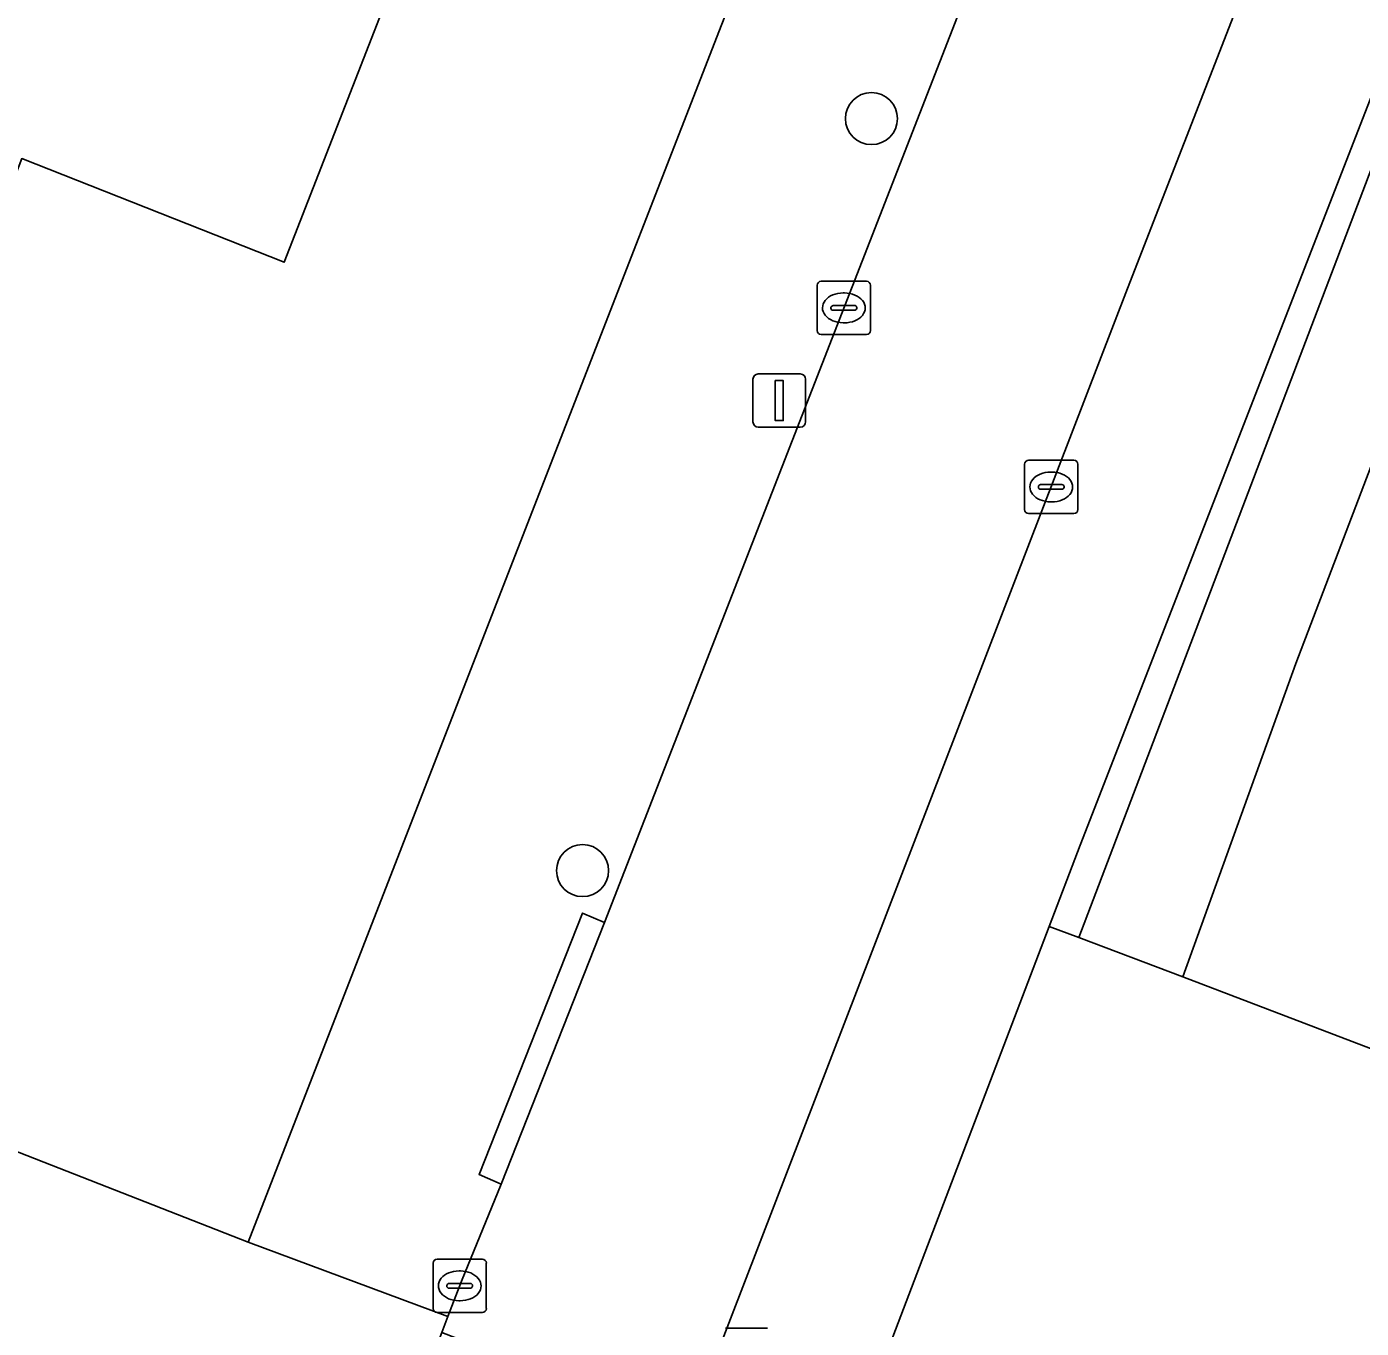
# Model space of a CAD drawing. Extents: x 160023 to 161302, y 384750 to 385707.
# Drawn here: x 160979.33 to 161004.39, y 385102.33 to 385126.77 of the extents above; entities that cross this region are included whole.
import ezdxf

# ---------------------------------------------------------------- set-up
doc = ezdxf.new("R2010")
doc.units = 0
for name, color, linetype in [('IMGEO_Boom', 7, 'Continuous'), ('IMGEO_Erf', 7, 'Continuous'), ('IMGEO_Kolk', 7, 'Continuous'), ('IMGEO_Lichtmast', 7, 'Continuous'), ('IMGEO_Pand', 7, 'Continuous'), ('IMGEO_Pand_overbouw', 7, 'Continuous'), ('IMGEO_Rijbaan_lokaal_open', 7, 'Continuous'), ('IMGEO_Voetpad_open', 7, 'Continuous')]:
    doc.layers.add(name, color=color, linetype=linetype)

msp = doc.modelspace()

# ---------------------------------------------------------------- linework, layer by layer
at = {"layer": 'IMGEO_Boom'}
for centre in [(160995.19, 385125.041), (160989.766, 385110.922)]:
    msp.add_circle(centre, 0.489, dxfattribs=at)
at = {"layer": 'IMGEO_Erf'}
for points in [[(160910.772, 385132.398), (160965.928, 385110.817), (160971.049, 385108.813), (160983.488, 385103.946), (160987.796, 385115.023), (161000, 385146.397), (161000.607, 385147.956), (161002.935, 385153.943), (161003.072, 385154.295), (161023.234, 385206.095)], [(160976.185, 385154.805), (160975.084, 385151.982), (160974.299, 385149.974), (160992.214, 385142.981), (160984.163, 385122.344), (160979.237, 385124.289), (160978.681, 385122.848), (160970.942, 385119.454), (160969.532, 385120.005), (160967.607, 385115.121), (160926.685, 385131.089), (160928.448, 385135.596), (160928.557, 385135.873), (160929.133, 385137.346), (160927.585, 385140.929), (160926.982, 385140.669), (160926.662, 385141.357), (160927.242, 385141.621), (160925.696, 385145.192), (160924.227, 385145.767), (160923.92, 385145.887), (160919.425, 385147.647), (160925.526, 385163.302)]]:
    msp.add_lwpolyline(points, dxfattribs=at)
at = {"layer": 'IMGEO_Kolk'}
for p, q in [((160994.171, 385121.061), (160994.171, 385121.913)), ((160994.246, 385121.987), (160995.098, 385121.987)), ((160994.659, 385121.767), (160994.684, 385121.767)), ((160995.172, 385121.913), (160995.172, 385121.061)), ((160994.473, 385121.53), (160994.871, 385121.53)), ((160994.43, 385121.481), (160994.43, 385121.493)), ((160994.868, 385121.444), (160994.47, 385121.444)), ((160994.914, 385121.493), (160994.914, 385121.481)), ((160994.682, 385121.207), (160994.657, 385121.207)), ((160995.098, 385120.987), (160994.246, 385120.987)), ((160998.065, 385117.699), (160998.065, 385118.551)), ((160998.14, 385118.625), (160998.992, 385118.625)), ((160999.066, 385118.551), (160999.066, 385117.699)), ((160998.553, 385118.405), (160998.578, 385118.405)), ((160998.324, 385118.119), (160998.324, 385118.131)), ((160998.762, 385118.082), (160998.364, 385118.082)), ((160998.367, 385118.168), (160998.765, 385118.168)), ((160998.808, 385118.131), (160998.808, 385118.119)), ((160998.576, 385117.845), (160998.551, 385117.845)), ((160998.992, 385117.625), (160998.14, 385117.625)), ((160986.959, 385102.7), (160986.959, 385103.552)), ((160987.034, 385103.626), (160987.886, 385103.626)), ((160987.96, 385103.552), (160987.96, 385102.7)), ((160987.447, 385103.406), (160987.472, 385103.406)), ((160987.218, 385103.12), (160987.218, 385103.132)), ((160987.656, 385103.083), (160987.258, 385103.083)), ((160987.261, 385103.169), (160987.659, 385103.169)), ((160987.702, 385103.132), (160987.702, 385103.12)), ((160987.47, 385102.846), (160987.445, 385102.846)), ((160987.886, 385102.626), (160987.034, 385102.626))]:
    msp.add_line(p, q, dxfattribs=at)
for points in [[(160994.171, 385121.061), (160994.171, 385121.913)], [(160994.246, 385121.987), (160995.098, 385121.987)], [(160995.172, 385121.913), (160995.172, 385121.061)], [(160995.098, 385120.987), (160994.246, 385120.987)], [(160998.065, 385117.699), (160998.065, 385118.551)], [(160998.14, 385118.625), (160998.992, 385118.625)], [(160999.066, 385118.551), (160999.066, 385117.699)], [(160998.992, 385117.625), (160998.14, 385117.625)], [(160986.959, 385102.7), (160986.959, 385103.552)], [(160987.034, 385103.626), (160987.886, 385103.626)], [(160987.96, 385103.552), (160987.96, 385102.7)], [(160987.886, 385102.626), (160987.034, 385102.626)]]:
    msp.add_lwpolyline(points, dxfattribs=at)
for centre, radius, start, end in [((160994.248, 385121.911), 0.0765, 91.552, 178.448), ((160994.248, 385121.911), 0.0765, 91.552, 178.448), ((160995.096, 385121.911), 0.0765, 1.552, 88.448), ((160995.096, 385121.911), 0.0765, 1.552, 88.448), ((160994.47, 385121.49), 0.0403, 85.8775, 175.7526), ((160994.875, 385121.492), 0.0386, 1.7309, 96.639), ((160994.467, 385121.48), 0.0366, 178.938, 274.7102), ((160994.871, 385121.487), 0.043, 264.8664, 352.4533), ((160994.248, 385121.063), 0.0765, 181.552, 268.448), ((160994.248, 385121.063), 0.0765, 181.552, 268.448), ((160995.096, 385121.063), 0.0765, 271.552, 358.448), ((160995.096, 385121.063), 0.0765, 271.552, 358.448), ((160998.142, 385118.549), 0.0765, 91.552, 178.448), ((160998.142, 385118.549), 0.0765, 91.552, 178.448), ((160998.99, 385118.549), 0.0765, 1.552, 88.448), ((160998.99, 385118.549), 0.0765, 1.552, 88.448), ((160998.364, 385118.128), 0.0403, 85.8775, 175.7526), ((160998.361, 385118.118), 0.0366, 178.938, 274.7102), ((160998.765, 385118.125), 0.043, 264.8664, 352.4533), ((160998.769, 385118.13), 0.0386, 1.7309, 96.639), ((160998.142, 385117.701), 0.0765, 181.552, 268.448), ((160998.142, 385117.701), 0.0765, 181.552, 268.448), ((160998.99, 385117.701), 0.0765, 271.552, 358.448), ((160998.99, 385117.701), 0.0765, 271.552, 358.448), ((160987.036, 385103.55), 0.0765, 91.552, 178.448), ((160987.036, 385103.55), 0.0765, 91.552, 178.448), ((160987.884, 385103.55), 0.0765, 1.552, 88.448), ((160987.884, 385103.55), 0.0765, 1.552, 88.448), ((160987.258, 385103.129), 0.0403, 85.8775, 175.7526), ((160987.255, 385103.119), 0.0366, 178.938, 274.7102), ((160987.659, 385103.126), 0.043, 264.8664, 352.4533), ((160987.663, 385103.131), 0.0386, 1.7309, 96.639), ((160987.036, 385102.702), 0.0765, 181.552, 268.448), ((160987.036, 385102.702), 0.0765, 181.552, 268.448), ((160987.884, 385102.702), 0.0765, 271.552, 358.448), ((160987.884, 385102.702), 0.0765, 271.552, 358.448)]:
    msp.add_arc(centre, radius, start, end, dxfattribs=at)
for centre, major_axis, ratio, start_param, end_param in [((160994.658, 385121.487), (-0.387, 0.002), 0.722429, 4.712389, 7.853982), ((160994.683, 385121.487), (-0.39, 0.002), 0.717154, 1.570796, 4.712389), ((160998.552, 385118.125), (-0.387, 0.002), 0.722429, 4.712389, 7.853982), ((160998.577, 385118.125), (-0.39, 0.002), 0.717154, 1.570796, 4.712389), ((160987.446, 385103.126), (-0.387, 0.002), 0.722429, 4.712389, 7.853982), ((160987.471, 385103.126), (-0.39, 0.002), 0.717154, 1.570796, 4.712389)]:
    msp.add_ellipse(centre, major_axis=major_axis, ratio=ratio, start_param=start_param, end_param=end_param, dxfattribs=at)
at = {"layer": 'IMGEO_Lichtmast'}
for p, q in [((160993.065, 385120.247), (160993.855, 385120.247)), ((160993.855, 385120.247), (160993.065, 385120.247)), ((160992.965, 385119.347), (160992.965, 385120.147)), ((160992.965, 385120.147), (160992.965, 385119.347)), ((160993.955, 385120.147), (160993.955, 385119.347)), ((160993.955, 385119.347), (160993.955, 385120.147)), ((160993.855, 385119.247), (160993.065, 385119.247)), ((160993.065, 385119.247), (160993.855, 385119.247)), ((160992.449, 385102.329), (160993.239, 385102.329)), ((160993.239, 385102.329), (160992.449, 385102.329))]:
    msp.add_line(p, q, dxfattribs=at)
msp.add_lwpolyline([(160993.385, 385120.122), (160993.535, 385120.122), (160993.535, 385119.372), (160993.385, 385119.372), (160993.385, 385120.122)], dxfattribs=at)
for centre, start, end in [((160993.065, 385120.147), 90, 180), ((160993.065, 385120.147), 90, 180), ((160993.855, 385120.147), 0, 90), ((160993.855, 385120.147), 360, 90), ((160993.065, 385119.347), 180, 270), ((160993.065, 385119.347), 180, 270), ((160993.855, 385119.347), 270, 0), ((160993.855, 385119.347), 270, 0)]:
    msp.add_arc(centre, 0.1, start, end, dxfattribs=at)
at = {"layer": 'IMGEO_Pand'}
for points in [[(160925.526, 385163.302), (160919.425, 385147.647), (160923.92, 385145.887), (160924.227, 385145.767), (160925.696, 385145.192), (160927.242, 385141.621), (160926.662, 385141.357), (160926.982, 385140.669), (160927.585, 385140.929), (160929.133, 385137.346), (160928.557, 385135.873), (160928.448, 385135.596), (160926.685, 385131.089), (160967.607, 385115.121), (160969.532, 385120.005), (160970.942, 385119.454), (160978.681, 385122.848), (160979.237, 385124.289), (160984.163, 385122.344), (160992.214, 385142.981), (160974.299, 385149.974), (160975.084, 385151.982), (160976.185, 385154.805)], [(161013.615, 385142.241), (161003.158, 385114.811), (161001.039, 385108.926), (161010.576, 385105.283)]]:
    msp.add_lwpolyline(points, dxfattribs=at)
at = {"layer": 'IMGEO_Pand_overbouw'}
msp.add_lwpolyline([(161001.039, 385108.926), (161003.158, 385114.811), (161013.615, 385142.241), (161011.747, 385142.963), (160999.082, 385109.665)], close=True, dxfattribs=at)
at = {"layer": 'IMGEO_Rijbaan_lokaal_open'}
msp.add_lwpolyline([(161038.28, 385233.682), (161031.3, 385216.104), (161028.77, 385209.545), (161026.856, 385204.583), (161006.613, 385152.101), (161004.366, 385146.462), (161002.145, 385140.658), (161000, 385135.154), (160990.177, 385109.949), (160988.24, 385105.037), (160987.494, 385103.214), (160987.239, 385102.551), (160987.122, 385102.248), (160991.758, 385100.463), (161000, 385121.849), (161010.633, 385149.207), (161012.274, 385153.429), (161012.34, 385153.761), (161018.491, 385169.043), (161018.527, 385169.117), (161018.646, 385169.399), (161043.23, 385232.277)], dxfattribs=at)
msp.add_lwpolyline([(161014.542, 385103.835), (161010.576, 385105.283), (161001.039, 385108.926), (160999.082, 385109.665), (160998.527, 385109.875), (160995.092, 385100.855), (161012.53, 385095.865), (161031.996, 385090.294), (161058.8, 385082.625), (161058.424, 385088.464), (161057.783, 385094.215), (161056.277, 385094.057), (161047.429, 385093.089), (161044.85, 385092.818)], close=True, dxfattribs=at)
at = {"layer": 'IMGEO_Voetpad_open'}
for points in [[(161031.977, 385232.469), (161031.763, 385231.618), (161029.488, 385222.57), (161029.443, 385222.299), (161027.141, 385216.132), (161025.453, 385211.795), (161023.234, 385206.095), (161003.072, 385154.295), (161002.935, 385153.943), (161000.607, 385147.956), (161000, 385146.397), (160987.796, 385115.023), (160983.488, 385103.946), (160987.239, 385102.551), (160987.494, 385103.214), (160988.24, 385105.037), (160987.824, 385105.215), (160989.763, 385110.123), (160990.177, 385109.949), (161000, 385135.154)], [(161013.372, 385148.078), (161010.633, 385149.207), (161000, 385121.849), (160991.758, 385100.463), (160991.248, 385099.14)], [(160994.058, 385098.141), (160995.092, 385100.855), (160998.527, 385109.875), (160999.107, 385111.398), (161013.372, 385148.078)], [(160986.497, 385100.626), (160987.122, 385102.248), (160987.239, 385102.551), (160983.488, 385103.946), (160971.049, 385108.813), (160965.928, 385110.817), (160910.772, 385132.398)]]:
    msp.add_lwpolyline(points, dxfattribs=at)
for points in [[(161011.747, 385142.963), (161013.615, 385142.241), (161017.318, 385151.969), (161015.194, 385152.762), (161013.372, 385148.078), (160999.107, 385111.398), (160998.527, 385109.875), (160999.082, 385109.665)], [(161011.747, 385142.963), (160999.082, 385109.665), (161001.039, 385108.926), (161003.158, 385114.811), (161013.615, 385142.241)], [(160988.24, 385105.037), (160990.177, 385109.949), (160989.763, 385110.123), (160987.824, 385105.215)]]:
    msp.add_lwpolyline(points, close=True, dxfattribs=at)

doc.saveas('drawing.dxf')
